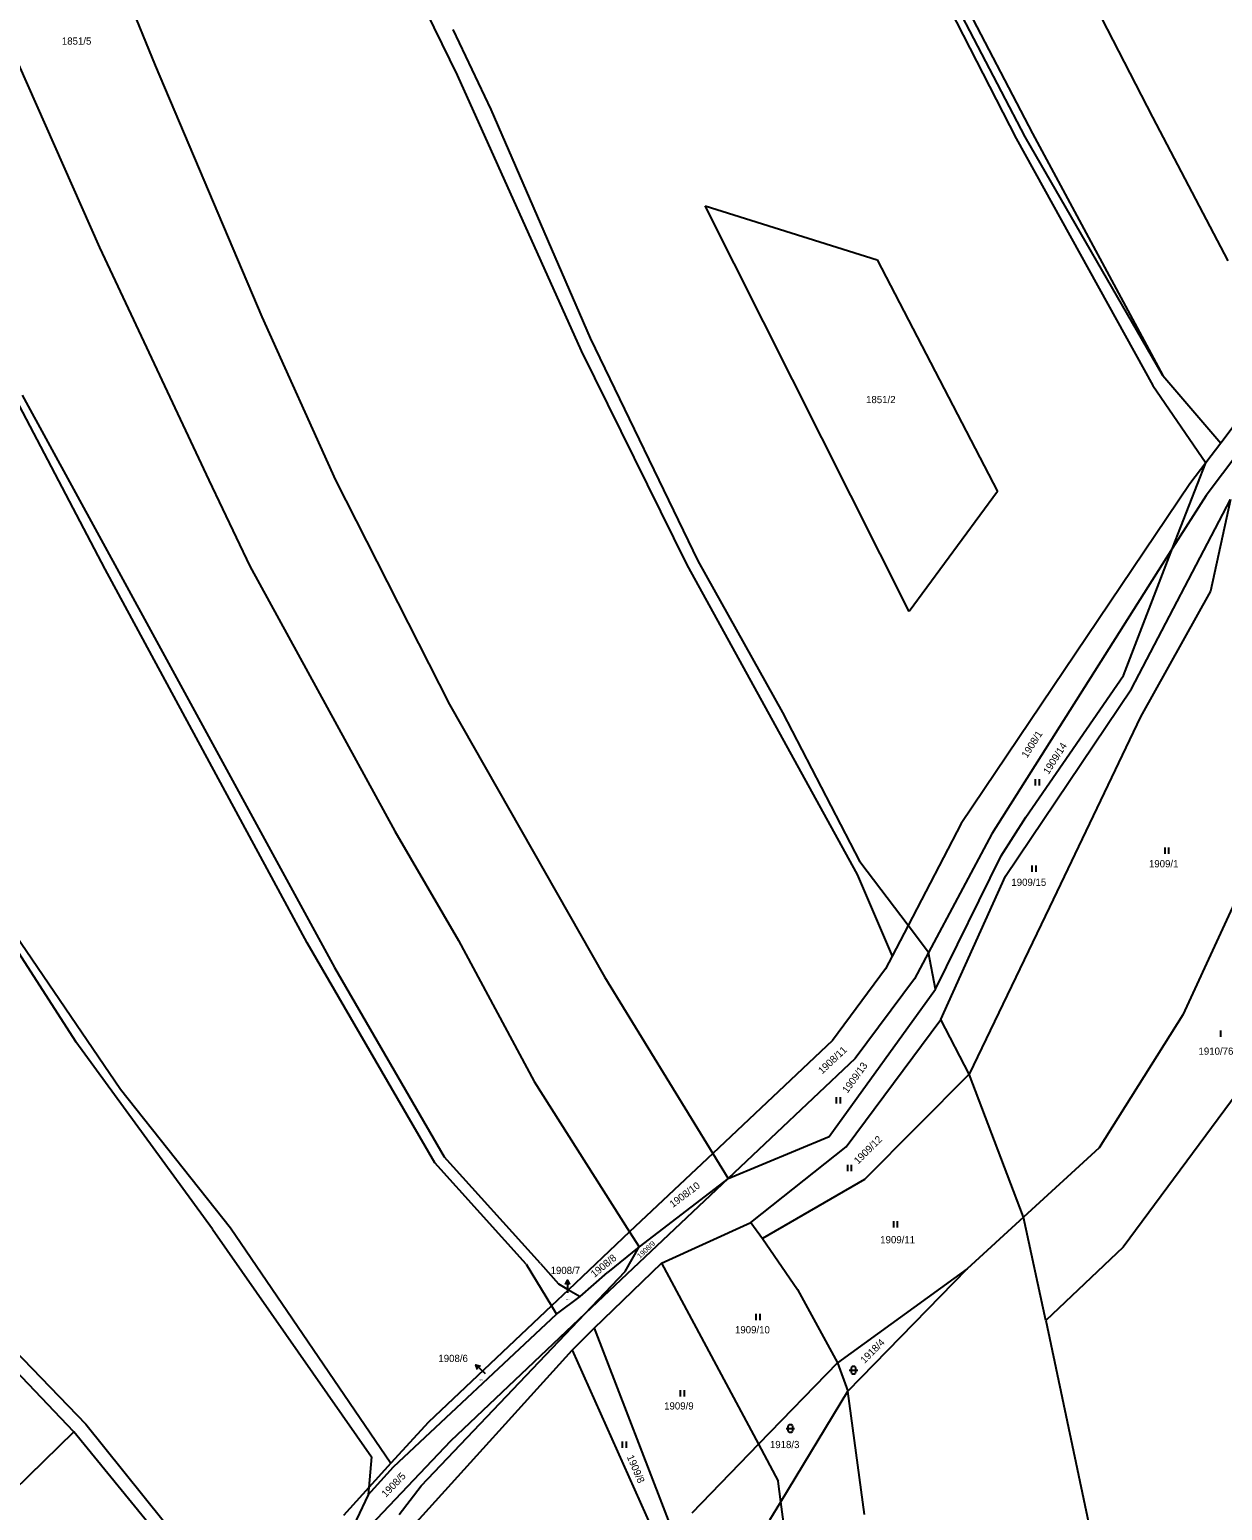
# Model space of a CAD drawing. Extents: x -609861 to -605046, y -1120287 to -1116307.
# Drawn here: x -607854.5 to -607573.5, y -1117532.6 to -1117183.7 of the extents above; entities that cross this region are included whole.
import ezdxf

# ---------------------------------------------------------------- set-up
doc = ezdxf.new("R2010")
doc.units = 0
for name, color, linetype in [('Vrstva 1', 7, 'Continuous'), ('Vrstva 2', 7, 'Continuous'), ('Vrstva 3', 7, 'Continuous'), ('Vrstva 7', 7, 'Continuous')]:
    doc.layers.add(name, color=color, linetype=linetype)

msp = doc.modelspace()

# ---------------------------------------------------------------- linework, layer by layer
at = {"layer": 'Vrstva 1'}
for p, q in [((-607635.05, -1117116.79), (-607589.98, -1117204.4)), ((-607851.1, -1117128.01), (-607824.92, -1117192.18)), ((-607651.33, -1117144.81), (-607618.28, -1117208.18)), ((-607654.32, -1117146.43), (-607622.12, -1117209.4)), ((-607771.15, -1117159.08), (-607753.76, -1117194.45)), ((-607619.99, -1117208.98), (-607636.74, -1117176.99)), ((-607754.83, -1117183.72), (-607745.82, -1117202.59)), ((-607857.11, -1117191.98), (-607838.01, -1117235.09)), ((-607824.92, -1117192.18), (-607799.8, -1117251.38)), ((-607753.76, -1117194.45), (-607724.57, -1117259.41)), ((-607745.82, -1117202.59), (-607722.42, -1117256.43)), ((-607589.98, -1117204.4), (-607572.28, -1117238.22)), ((-607622.12, -1117209.4), (-607589.93, -1117267.61)), ((-607587.58, -1117265.2), (-607619.99, -1117208.98)), ((-607618.28, -1117208.18), (-607587.58, -1117265.2)), ((-607695.38, -1117225.24), (-607654.81, -1117237.95)), ((-607647.3, -1117320.8), (-607695.38, -1117225.24)), ((-607838.01, -1117235.09), (-607812.25, -1117289.92)), ((-607654.81, -1117237.95), (-607626.48, -1117292.59)), ((-607799.8, -1117251.38), (-607782.42, -1117289.92)), ((-607722.42, -1117256.43), (-607697.09, -1117308.88)), ((-607724.57, -1117259.41), (-607699.67, -1117309.87)), ((-607587.58, -1117265.2), (-607573.93, -1117281.15)), ((-607562.66, -1117266.24), (-607573.93, -1117281.15)), ((-607856.28, -1117269.84), (-607826.02, -1117325.27)), ((-607589.93, -1117267.61), (-607577.46, -1117285.82)), ((-607559.39, -1117269.59), (-607577.36, -1117293.47)), ((-607836.73, -1117310.86), (-607857.77, -1117270.73)), ((-607573.93, -1117281.15), (-607577.46, -1117285.82)), ((-607585.25, -1117305.94), (-607577.46, -1117285.82)), ((-607577.46, -1117285.82), (-607581.22, -1117290.79)), ((-607812.25, -1117289.92), (-607802.59, -1117310.19)), ((-607782.42, -1117289.92), (-607755.59, -1117342.77)), ((-607581.22, -1117290.79), (-607635.03, -1117370.75)), ((-607626.48, -1117292.59), (-607647.3, -1117320.8)), ((-607594.96, -1117339.08), (-607571.64, -1117294.43)), ((-607577.36, -1117293.47), (-607585.25, -1117305.94)), ((-607571.64, -1117294.43), (-607576.36, -1117316.08)), ((-607697.09, -1117308.88), (-607677.13, -1117344.64)), ((-607585.25, -1117305.94), (-607627.84, -1117373.25)), ((-607596.85, -1117335.9), (-607585.25, -1117305.94)), ((-607789.08, -1117398.87), (-607836.73, -1117310.86)), ((-607802.59, -1117310.19), (-607768.46, -1117372.57)), ((-607699.67, -1117309.87), (-607659.53, -1117382.78)), ((-607576.36, -1117316.08), (-607592.81, -1117345.63)), ((-607826.02, -1117325.27), (-607782.66, -1117404.73)), ((-607619.82, -1117369.27), (-607596.85, -1117335.9)), ((-607624.58, -1117383.18), (-607594.96, -1117339.08)), ((-607755.59, -1117342.77), (-607719.1, -1117406.94)), ((-607677.13, -1117344.64), (-607658.89, -1117379.8)), ((-607592.81, -1117345.63), (-607614.28, -1117390.53)), ((-607635.03, -1117370.75), (-607647.57, -1117394.81)), ((-607625.62, -1117378.41), (-607619.82, -1117369.27)), ((-607768.46, -1117372.57), (-607753.44, -1117398.39)), ((-607627.84, -1117373.25), (-607642.76, -1117401.19)), ((-607563.2, -1117373.21), (-607582.85, -1117415.83)), ((-607641.07, -1117409.8), (-607625.62, -1117378.41)), ((-607647.57, -1117394.81), (-607658.89, -1117379.8)), ((-607659.53, -1117382.78), (-607651.32, -1117402.01)), ((-607639.82, -1117416.95), (-607624.58, -1117383.18)), ((-607614.28, -1117390.53), (-607633.17, -1117429.87)), ((-607539.37, -1117392.71), (-607596.89, -1117470.59)), ((-607647.57, -1117394.81), (-607651.32, -1117402.01)), ((-607642.76, -1117401.19), (-607647.57, -1117394.81)), ((-607859.29, -1117397.78), (-607843.62, -1117422.22)), ((-607857.78, -1117396.99), (-607833.1, -1117433.34)), ((-607759.03, -1117450.72), (-607789.08, -1117398.87)), ((-607753.44, -1117398.39), (-607735.62, -1117431.57)), ((-607651.32, -1117402.01), (-607652.88, -1117405)), ((-607642.76, -1117401.19), (-607646.09, -1117407.42)), ((-607641.07, -1117409.8), (-607642.76, -1117401.19)), ((-607782.66, -1117404.73), (-607756.82, -1117449.36)), ((-607652.88, -1117405), (-607665.4, -1117421.88)), ((-607719.1, -1117406.94), (-607693.59, -1117448.52)), ((-607666.18, -1117444.57), (-607641.07, -1117409.8)), ((-607646.09, -1117407.42), (-607660.05, -1117426.13)), ((-607662.11, -1117446.95), (-607639.82, -1117416.95)), ((-607633.17, -1117429.87), (-607639.82, -1117416.95)), ((-607582.85, -1117415.83), (-607602.57, -1117447.19)), ((-607811.41, -1117466.37), (-607843.62, -1117422.22)), ((-607665.4, -1117421.88), (-607693.59, -1117448.52)), ((-607660.05, -1117426.13), (-607689.96, -1117454.42)), ((-607633.17, -1117429.87), (-607657.81, -1117454.7)), ((-607620.4, -1117463.56), (-607633.17, -1117429.87)), ((-607833.1, -1117433.34), (-607807.15, -1117466.03)), ((-607735.62, -1117431.57), (-607713.16, -1117467.01)), ((-607689.96, -1117454.42), (-607666.18, -1117444.57)), ((-607693.59, -1117448.52), (-607713.16, -1117467.01)), ((-607693.59, -1117448.52), (-607689.96, -1117454.42)), ((-607684.64, -1117464.83), (-607662.11, -1117446.95)), ((-607602.57, -1117447.19), (-607620.4, -1117463.56)), ((-607737.51, -1117474.6), (-607759.03, -1117450.72)), ((-607734.17, -1117474.43), (-607756.82, -1117449.36)), ((-607689.96, -1117454.42), (-607723.61, -1117486.24)), ((-607689.96, -1117454.42), (-607710.94, -1117470.51)), ((-607657.81, -1117454.7), (-607681.85, -1117468.6)), ((-607885.91, -1117466.02), (-607841.26, -1117512.3)), ((-607807.15, -1117466.03), (-607769.37, -1117521.5)), ((-607705.61, -1117474.39), (-607684.64, -1117464.83)), ((-607684.64, -1117464.83), (-607681.85, -1117468.6)), ((-607620.4, -1117463.56), (-607633.61, -1117475.7)), ((-607615.14, -1117487.88), (-607620.4, -1117463.56)), ((-607844.05, -1117514.09), (-607888.05, -1117468)), ((-607811.41, -1117466.37), (-607773.93, -1117520)), ((-607713.16, -1117467.01), (-607727.56, -1117480.63)), ((-607713.16, -1117467.01), (-607710.94, -1117470.51)), ((-607681.85, -1117468.6), (-607673.64, -1117480.57)), ((-607710.94, -1117470.51), (-607718.34, -1117476.55)), ((-607714.17, -1117476.34), (-607710.94, -1117470.51)), ((-607596.89, -1117470.59), (-607615.14, -1117487.88)), ((-607737.51, -1117474.6), (-607731.57, -1117484.41)), ((-607734.17, -1117474.43), (-607729.92, -1117479.27)), ((-607723.61, -1117486.24), (-607714.17, -1117476.34)), ((-607721.53, -1117489.68), (-607705.61, -1117474.39)), ((-607705.61, -1117474.39), (-607682.78, -1117517.03)), ((-607633.61, -1117475.7), (-607664.21, -1117497.87)), ((-607661.72, -1117504.5), (-607633.61, -1117475.7)), ((-607729.92, -1117479.27), (-607727.56, -1117480.63)), ((-607724.77, -1117482.25), (-607718.34, -1117476.55)), ((-607727.56, -1117480.63), (-607731.57, -1117484.41)), ((-607730.35, -1117486.42), (-607724.77, -1117482.25)), ((-607727.56, -1117480.63), (-607724.77, -1117482.25)), ((-607673.64, -1117480.57), (-607664.21, -1117497.87)), ((-607768.77, -1117522.38), (-607730.35, -1117486.42)), ((-607762.29, -1117526.85), (-607723.61, -1117486.24)), ((-607731.57, -1117484.41), (-607760.56, -1117511.82)), ((-607723.61, -1117486.24), (-607755.36, -1117516.28)), ((-607731.57, -1117484.41), (-607730.35, -1117486.42)), ((-607726.68, -1117494.84), (-607721.53, -1117489.68)), ((-607721.53, -1117489.68), (-607702.75, -1117538.39)), ((-607615.14, -1117487.88), (-607605.04, -1117535.49)), ((-607763.38, -1117535.37), (-607726.68, -1117494.84)), ((-607726.68, -1117494.84), (-607706.68, -1117539.61)), ((-607664.21, -1117497.87), (-607682.78, -1117517.03)), ((-607664.21, -1117497.87), (-607661.72, -1117504.5)), ((-607677.5, -1117530.59), (-607661.72, -1117504.5)), ((-607657.8, -1117533.62), (-607661.72, -1117504.5)), ((-607844.05, -1117514.09), (-607862, -1117531.54)), ((-607798.95, -1117569.47), (-607844.05, -1117514.09)), ((-607841.26, -1117512.3), (-607797.53, -1117566.71)), ((-607760.56, -1117511.82), (-607769.37, -1117521.5)), ((-607755.36, -1117516.28), (-607774.23, -1117536.2)), ((-607682.78, -1117517.03), (-607698.54, -1117533.29)), ((-607682.78, -1117517.03), (-607678.14, -1117525.7)), ((-607773.93, -1117520), (-607774.62, -1117527.26)), ((-607769.37, -1117521.5), (-607774.62, -1117527.26)), ((-607774.78, -1117528.94), (-607768.77, -1117522.38)), ((-607774.62, -1117527.26), (-607780.58, -1117533.8)), ((-607774.62, -1117527.26), (-607774.78, -1117528.94)), ((-607767.44, -1117533.61), (-607762.29, -1117526.85)), ((-607677.5, -1117530.59), (-607678.14, -1117525.7)), ((-607774.78, -1117528.94), (-607794.47, -1117570.51)), ((-607680.09, -1117534.87), (-607677.5, -1117530.59)), ((-607673.22, -1117563.23), (-607677.5, -1117530.59))]:
    msp.add_line(p, q, dxfattribs=at)
at = {"layer": 'Vrstva 3'}
for p, q in [((-607617.62, -1117360.31), (-607617.62, -1117361.81)), ((-607616.62, -1117361.81), (-607616.62, -1117360.31)), ((-607587.12, -1117376.46), (-607587.12, -1117377.96)), ((-607586.12, -1117377.96), (-607586.12, -1117376.46)), ((-607618.4, -1117380.71), (-607618.4, -1117382.21)), ((-607617.4, -1117382.21), (-607617.4, -1117380.71)), ((-607573.99, -1117419.54), (-607573.99, -1117421.04)), ((-607664.5, -1117435.28), (-607664.5, -1117436.78)), ((-607663.5, -1117436.78), (-607663.5, -1117435.28)), ((-607661.86, -1117451.23), (-607661.86, -1117452.73)), ((-607660.86, -1117452.73), (-607660.86, -1117451.23)), ((-607651.03, -1117464.5), (-607651.03, -1117466)), ((-607650.03, -1117466), (-607650.03, -1117464.5)), ((-607683.4, -1117486.29), (-607683.4, -1117487.79)), ((-607682.4, -1117487.79), (-607682.4, -1117486.29)), ((-607701.24, -1117504.31), (-607701.24, -1117505.81)), ((-607700.24, -1117505.81), (-607700.24, -1117504.31)), ((-607714.89, -1117516.37), (-607714.89, -1117517.87)), ((-607713.89, -1117517.87), (-607713.89, -1117516.37))]:
    msp.add_line(p, q, dxfattribs=at)
for points in [[(-607661.43, -1117499.58), (-607660.16, -1117499.58), (-607659.43, -1117499.58)], [(-607676.29, -1117513.33), (-607675.02, -1117513.33), (-607674.29, -1117513.33)]]:
    msp.add_lwpolyline(points, dxfattribs=at)
for points in [[(-607660.93, -1117499.08), (-607660.83, -1117498.79), (-607660.58, -1117498.61), (-607660.27, -1117498.61), (-607660.02, -1117498.79), (-607659.92, -1117499.08), (-607659.92, -1117500.08), (-607660.02, -1117500.37), (-607660.27, -1117500.55), (-607660.58, -1117500.55), (-607660.83, -1117500.37), (-607660.93, -1117500.08)], [(-607675.79, -1117512.83), (-607675.69, -1117512.54), (-607675.44, -1117512.36), (-607675.13, -1117512.36), (-607674.88, -1117512.54), (-607674.78, -1117512.83), (-607674.78, -1117513.83), (-607674.88, -1117514.12), (-607675.13, -1117514.3), (-607675.44, -1117514.3), (-607675.69, -1117514.12), (-607675.79, -1117513.83)]]:
    msp.add_lwpolyline(points, close=True, dxfattribs=at)
at = {"layer": 'Vrstva 7'}
for p, q in [((-607727.79, -1117478.4), (-607727.79, -1117481.4)), ((-607749.372, -1117498.342), (-607747.17, -1117500.38))]:
    msp.add_line(p, q, dxfattribs=at)
for points in [[(-607728.29, -1117479.4), (-607727.79, -1117478.4), (-607727.29, -1117479.4)], [(-607748.977, -1117499.388), (-607749.372, -1117498.342), (-607748.298, -1117498.654)]]:
    msp.add_lwpolyline(points, dxfattribs=at)

# ---------------------------------------------------------------- texts
at = {"layer": 'Vrstva 2'}
for s, height, p in [('1851/5', 1.7, (-607846.897, -1117187.28)), ('1851/2', 1.7, (-607657.457, -1117271.75)), ('1909/1', 1.7, (-607590.827, -1117381.11)), ('1909/15', 1.7, (-607623.237, -1117385.48)), ('1910/76', 1.7, (-607579.157, -1117425.27)), ('1909/11', 1.7, (-607654.127, -1117469.69)), ('1908/7', 0.2, (-607728.194, -1117483.09)), ('1909/10', 1.7, (-607688.337, -1117490.91)), ('1908/6', 0.2, (-607748.634, -1117501.97)), ('1909/9', 1.7, (-607705.027, -1117508.86)), ('1918/3', 1.7, (-607680.107, -1117517.95))]:
    msp.add_text(s, height=height, dxfattribs=at).set_placement(p)
for s, height, rotation, p in [('1908/1', 1.7, 57.58226, (-607619.529, -1117355.488)), ('1909/14', 1.7, 57.58226, (-607614.469, -1117359.358)), ('1908/11', 1.7, 43.20102, (-607667.794, -1117429.951)), ('1909/13', 1.7, 53.97263, (-607661.839, -1117434.472)), ('1909/12', 1.7, 44.97719, (-607659.322, -1117451.182)), ('1908/10', 1.7, 36.89848, (-607702.966, -1117461.374)), ('1908/9', 1.2, 43.20102, (-607710.718, -1117473.34)), ('1908/8', 1.7, 39.59138, (-607721.437, -1117477.85)), ('1918/4', 1.7, 44.97719, (-607657.812, -1117498.132)), ('1909/8', 1.7, 293.41169, (-607713.854, -1117520)), ('1908/5', 1.7, 45.89392, (-607770.577, -1117529.668))]:
    msp.add_text(s, height=height, rotation=rotation, dxfattribs=at).set_placement(p)
at = {"layer": 'Vrstva 7'}
for s, p in [('1908/7', (-607731.768, -1117476.93)), ('1908/6', (-607758.204, -1117497.66))]:
    msp.add_text(s, height=1.7, dxfattribs=at).set_placement(p)

doc.saveas('drawing.dxf')
